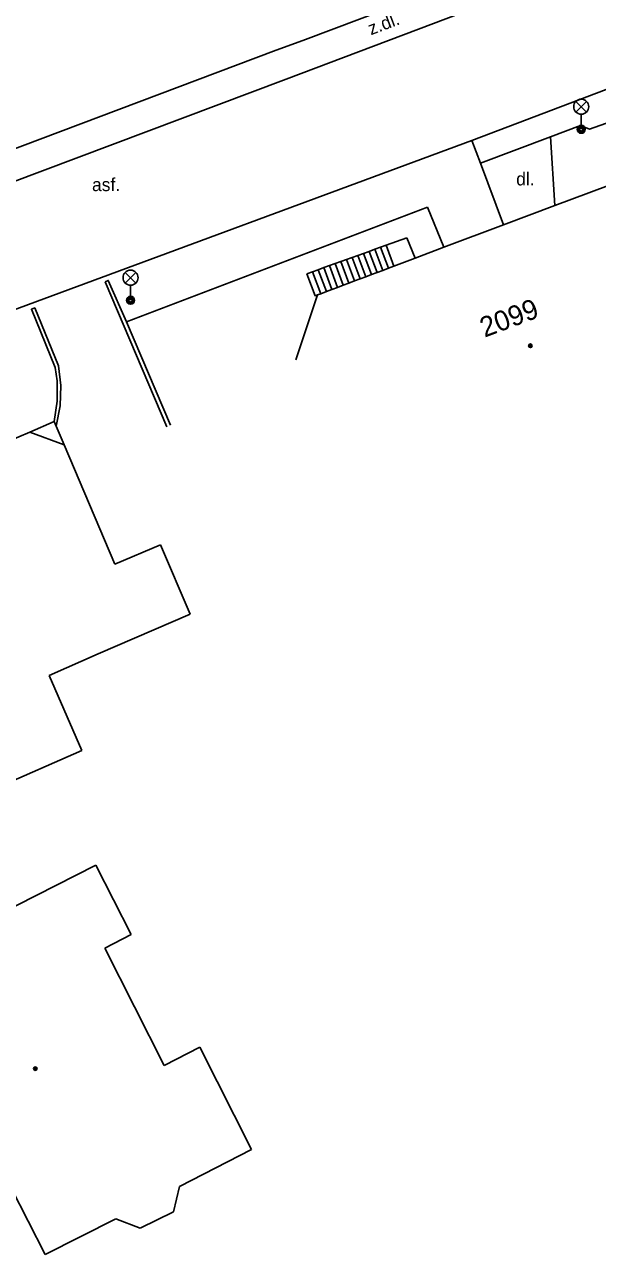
# Model space of a CAD drawing. Extents: x -539515 to -538098, y -1182060 to -1180157.
# Drawn here: x -538666.8 to -538638.2, y -1180563.8 to -1180502.6 of the extents above; entities that cross this region are included whole.
import ezdxf

# ---------------------------------------------------------------- set-up
doc = ezdxf.new("R2010")
doc.units = 0
for name, color, linetype in [('Vrstva 1', 7, 'Continuous'), ('Vrstva 13', 7, 'Continuous'), ('Vrstva 33', 7, 'Continuous'), ('Vrstva 39', 7, 'Continuous'), ('Vrstva 40', 7, 'Continuous'), ('Vrstva 47', 7, 'Continuous'), ('Vrstva 68', 7, 'Continuous'), ('Vrstva 88', 7, 'Continuous')]:
    doc.layers.add(name, color=color, linetype=linetype)

msp = doc.modelspace()

# ---------------------------------------------------------------- linework, layer by layer
at = {"layer": 'Vrstva 1'}
for p, q in [((-538636.2, -1180510.06), (-538640.36, -1180511.62)), ((-538640.36, -1180511.62), (-538642.918, -1180512.583)), ((-538642.918, -1180512.583), (-538645.896, -1180513.704)), ((-538645.896, -1180513.704), (-538647.315, -1180514.238)), ((-538647.315, -1180514.238), (-538648.376, -1180514.639)), ((-538649.218, -1180514.956), (-538649.499, -1180515.062)), ((-538648.937, -1180514.851), (-538649.218, -1180514.956)), ((-538648.657, -1180514.745), (-538648.937, -1180514.851)), ((-538648.376, -1180514.639), (-538648.657, -1180514.745)), ((-538650.903, -1180515.59), (-538651.184, -1180515.696)), ((-538650.622, -1180515.484), (-538650.903, -1180515.59)), ((-538650.341, -1180515.379), (-538650.622, -1180515.484)), ((-538650.061, -1180515.273), (-538650.341, -1180515.379)), ((-538649.78, -1180515.167), (-538650.061, -1180515.273)), ((-538649.499, -1180515.062), (-538649.78, -1180515.167)), ((-538652.18, -1180516.07), (-538653.273, -1180519.3)), ((-538652.026, -1180516.012), (-538652.18, -1180516.07)), ((-538651.745, -1180515.907), (-538652.026, -1180516.012)), ((-538651.465, -1180515.801), (-538651.745, -1180515.907)), ((-538651.184, -1180515.696), (-538651.465, -1180515.801)), ((-538666.52, -1180522.9), (-538670.19, -1180524.47)), ((-538664.81, -1180523.53), (-538666.52, -1180522.9)), ((-538662.28, -1180529.47), (-538664.81, -1180523.53)), ((-538660.01, -1180528.52), (-538662.28, -1180529.47)), ((-538658.53, -1180531.96), (-538660.01, -1180528.52)), ((-538663.12, -1180533.94), (-538658.53, -1180531.96)), ((-538665.56, -1180535.01), (-538663.12, -1180533.94)), ((-538663.92, -1180538.75), (-538665.56, -1180535.01)), ((-538673.06, -1180542.76), (-538663.92, -1180538.75)), ((-538673.5, -1180549.66), (-538663.23, -1180544.45)), ((-538663.23, -1180544.45), (-538661.47, -1180547.91)), ((-538661.47, -1180547.91), (-538662.78, -1180548.58)), ((-538662.78, -1180548.58), (-538659.82, -1180554.42)), ((-538659.82, -1180554.42), (-538658.05, -1180553.52)), ((-538658.05, -1180553.52), (-538655.47, -1180558.61)), ((-538655.47, -1180558.61), (-538659.064, -1180560.444)), ((-538659.36, -1180561.71), (-538659.064, -1180560.444)), ((-538665.75, -1180563.83), (-538662.23, -1180562.06)), ((-538662.23, -1180562.06), (-538661.02, -1180562.53)), ((-538661.02, -1180562.53), (-538659.36, -1180561.71))]:
    msp.add_line(p, q, dxfattribs=at)
msp.add_lwpolyline([(-538668.06, -1180559.31), (-538667.44, -1180560.524), (-538665.75, -1180563.83)], dxfattribs=at)
at = {"layer": 'Vrstva 13'}
for p, q in [((-538644.872, -1180500.372), (-538652.922, -1180503.41)), ((-538652.922, -1180503.41), (-538654.244, -1180503.888)), ((-538654.244, -1180503.888), (-538667.9, -1180509.035)), ((-538644.5, -1180508.38), (-538644.073, -1180509.515)), ((-538644.073, -1180509.515), (-538642.918, -1180512.583)), ((-538649.332, -1180513.802), (-538648.937, -1180514.851)), ((-538649.05, -1180513.701), (-538648.657, -1180514.745)), ((-538648.767, -1180513.599), (-538648.376, -1180514.639)), ((-538647.315, -1180514.238), (-538647.74, -1180513.23)), ((-538651.026, -1180514.411), (-538650.622, -1180515.484)), ((-538650.743, -1180514.309), (-538650.341, -1180515.379)), ((-538650.462, -1180514.208), (-538650.061, -1180515.273)), ((-538650.179, -1180514.107), (-538649.78, -1180515.167)), ((-538649.897, -1180514.005), (-538649.499, -1180515.062)), ((-538649.614, -1180513.904), (-538649.218, -1180514.956)), ((-538652.437, -1180514.918), (-538652.026, -1180516.012)), ((-538652.155, -1180514.817), (-538651.745, -1180515.907)), ((-538651.873, -1180514.716), (-538651.465, -1180515.801)), ((-538651.591, -1180514.614), (-538651.184, -1180515.696)), ((-538651.308, -1180514.513), (-538650.903, -1180515.59))]:
    msp.add_line(p, q, dxfattribs=at)
for points in [[(-538640.58, -1180508.2), (-538639.09, -1180507.64), (-538638.64, -1180507.83), (-538636.24, -1180506.97)], [(-538640.36, -1180511.62), (-538640.58, -1180508.2), (-538644.073, -1180509.515)], [(-538647.74, -1180513.23), (-538648.767, -1180513.599), (-538649.05, -1180513.701), (-538649.332, -1180513.802), (-538649.614, -1180513.904), (-538649.897, -1180514.005), (-538650.179, -1180514.107), (-538650.462, -1180514.208), (-538650.743, -1180514.309), (-538651.026, -1180514.411), (-538651.308, -1180514.513), (-538651.591, -1180514.614), (-538651.873, -1180514.716), (-538652.155, -1180514.817), (-538652.437, -1180514.918), (-538652.72, -1180515.02)], [(-538652.72, -1180515.02), (-538652.307, -1180516.118), (-538652.18, -1180516.07)]]:
    msp.add_lwpolyline(points, dxfattribs=at)
at = {"layer": 'Vrstva 33'}
for p, q in [((-538639.315, -1180506.97), (-538638.785, -1180506.44)), ((-538639.315, -1180506.44), (-538638.785, -1180506.97)), ((-538639.05, -1180507.08), (-538639.05, -1180507.83)), ((-538661.765, -1180515.48), (-538661.235, -1180514.95)), ((-538661.765, -1180514.95), (-538661.235, -1180515.48)), ((-538661.5, -1180515.59), (-538661.5, -1180516.34))]:
    msp.add_line(p, q, dxfattribs=at)
for centre, radius in [((-538639.05, -1180506.705), 0.375), ((-538639.05, -1180507.83), 0.2), ((-538639.05, -1180507.83), 0.145), ((-538639.05, -1180507.83), 0.0876), ((-538661.5, -1180515.215), 0.375), ((-538661.5, -1180516.34), 0.2), ((-538661.5, -1180516.34), 0.145), ((-538661.5, -1180516.34), 0.0876)]:
    msp.add_circle(centre, radius, dxfattribs=at)
at = {"layer": 'Vrstva 39'}
for centre, radius in [((-538641.582, -1180518.605), 0.09), ((-538641.582, -1180518.605), 0.0398), ((-538666.244, -1180554.583), 0.09), ((-538666.244, -1180554.583), 0.0398)]:
    msp.add_circle(centre, radius, dxfattribs=at)
at = {"layer": 'Vrstva 68'}
for p, q in [((-538661.7, -1180517.41), (-538646.7, -1180511.7)), ((-538646.7, -1180511.7), (-538645.896, -1180513.704)), ((-538659.688, -1180522.632), (-538662.76, -1180515.42)), ((-538661.7, -1180517.41), (-538659.508, -1180522.555))]:
    msp.add_line(p, q, dxfattribs=at)
for points in [[(-538662.76, -1180515.42), (-538662.61, -1180515.35), (-538661.7, -1180517.41)], [(-538665.25, -1180519.68), (-538666.44, -1180516.79), (-538666.27, -1180516.72), (-538665.08, -1180519.61)], [(-538665.302, -1180522.379), (-538665.15, -1180521.367), (-538665.158, -1180520.345), (-538665.25, -1180519.68)], [(-538665.207, -1180522.602), (-538665.009, -1180521.598), (-538664.969, -1180520.576), (-538665.08, -1180519.61)], [(-538666.52, -1180522.9), (-538665.302, -1180522.379), (-538665.207, -1180522.602), (-538664.81, -1180523.53)]]:
    msp.add_lwpolyline(points, dxfattribs=at)
at = {"layer": 'Vrstva 88'}
for p, q in [((-538653.744, -1180505.338), (-538644.295, -1180501.761)), ((-538667.569, -1180510.529), (-538653.744, -1180505.338)), ((-538644.5, -1180508.38), (-538637.81, -1180505.85))]:
    msp.add_line(p, q, dxfattribs=at)
msp.add_lwpolyline([(-538644.5, -1180508.38), (-538667.036, -1180516.708), (-538684.507, -1180523.314)], dxfattribs=at)

# ---------------------------------------------------------------- texts
at = {"layer": 'Vrstva 40'}
msp.add_text('z.dl.', height=0.65, rotation=20.67607, dxfattribs=at).set_placement((-538649.528, -1180503.152))
for s, p in [('dl.', (-538642.289, -1180510.622)), ('asf.', (-538663.418, -1180510.907))]:
    msp.add_text(s, height=0.65, dxfattribs=at).set_placement(p)
at = {"layer": 'Vrstva 47'}
msp.add_text('2099', height=1, rotation=20.63038, dxfattribs=at).set_placement((-538643.865, -1180518.205))

doc.saveas('drawing.dxf')
